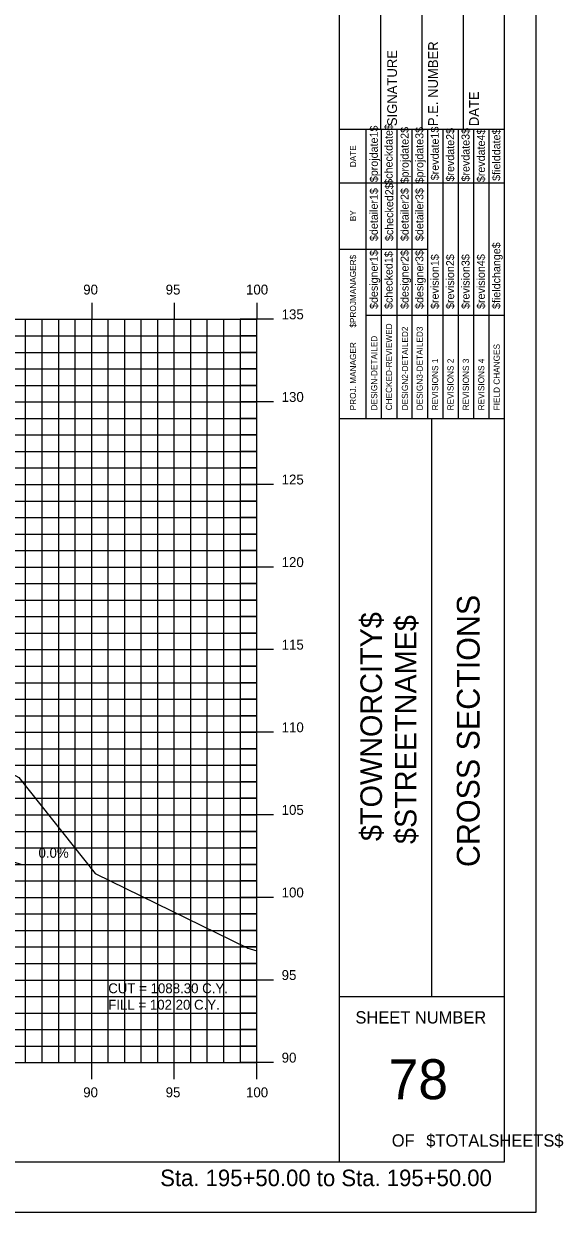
# Model space of a CAD drawing. Extents: x 850598 to 870284, y 366541 to 366651.
# Drawn here: x 863376.9 to 863409.6, y 366541.2 to 366613.1 of the extents above; entities that cross this region are included whole.
import ezdxf

# ---------------------------------------------------------------- set-up
doc = ezdxf.new("R2010")
doc.units = 0
for name, color, linetype in [('ANNOTATION', 7, 'Continuous'), ('BORDER', 7, 'Continuous'), ('D_Roadway_Centerline', 7, 'Continuous'), ('D_Text_Standard', 7, 'Continuous'), ('H_V ANNOTATION', 7, 'Continuous'), ('HIGHWAY_TITLE', 7, 'Continuous'), ('MAJOR', 7, 'Continuous'), ('MINOR', 7, 'Continuous'), ('PLOT BOUNDARY', 7, 'Continuous'), ('S_Roadway_Centerline', 7, 'Continuous')]:
    doc.layers.add(name, color=color, linetype=linetype)

msp = doc.modelspace()

# ---------------------------------------------------------------- linework, layer by layer
at = {"layer": 'BORDER'}
for p, q in [((863396.02, 366544.225), (863396.02, 366649.225)), ((863406.02, 366544.225), (863406.02, 366649.225)), ((863398.52, 366606.728), (863398.52, 366615.376)), ((863401.02, 366606.728), (863401.02, 366615.376)), ((863403.52, 366606.728), (863403.52, 366615.376)), ((863396.02, 366606.728), (863406.02, 366606.728)), ((863396.02, 366589.228), (863406.02, 366589.228)), ((863401.611, 366554.228), (863401.611, 366589.228)), ((863396.02, 366554.228), (863406.02, 366554.228)), ((863246.02, 366544.225), (863406.02, 366544.225))]:
    msp.add_line(p, q, dxfattribs=at)
for points in [[(863397.635, 366603.478), (863397.635, 366606.728)], [(863398.568, 366589.231), (863398.568, 366606.728)], [(863399.499, 366606.728), (863399.499, 366589.231)], [(863400.431, 366589.231), (863400.431, 366606.728)], [(863401.363, 366589.231), (863401.363, 366606.728)], [(863402.294, 366589.231), (863402.294, 366606.728)], [(863403.226, 366589.231), (863403.226, 366606.728)], [(863404.158, 366589.231), (863404.158, 366606.728)], [(863405.089, 366589.231), (863405.089, 366606.728)], [(863397.636, 366589.231), (863397.636, 366606.022)], [(863396.02, 366603.478), (863406.02, 366603.478)], [(863396.02, 366599.478), (863397.636, 366599.478)], [(863397.635, 366599.478), (863401.362, 366599.478)], [(863397.635, 366595.478), (863406.02, 366595.478)]]:
    msp.add_lwpolyline(points, dxfattribs=at)
at = {"layer": 'D_Roadway_Centerline'}
msp.add_lwpolyline([(863251.02, 366587.707), (863269.975, 366584.828), (863273.02, 366582.17), (863273.475, 366584.618), (863273.565, 366584.62), (863273.643, 366584.574), (863274.013, 366584.186), (863274.02, 366584.02), (863280.02, 366584.38), (863291.02, 366584.71), (863302.02, 366584.677), (863306.02, 366584.437), (863308.02, 366584.317), (863314.02, 366582.317), (863358.046, 366568.225), (863366.93, 366565.382), (863376.792, 366562.225), (863380.792, 366562.225)], dxfattribs=at)
at = {"layer": 'MAJOR'}
for p, q in [((863381.02, 366596.227), (863381.02, 366595.225)), ((863381.02, 366596.227), (863381.02, 366595.225)), ((863386.02, 366596.227), (863386.02, 366595.225)), ((863386.02, 366596.227), (863386.02, 366595.225)), ((863391.02, 366596.227), (863391.02, 366595.225)), ((863391.02, 366596.227), (863391.02, 366595.225)), ((863251.02, 366595.225), (863391.02, 366595.225)), ((863251.02, 366595.225), (863391.02, 366595.225)), ((863251.02, 366595.225), (863391.02, 366595.225)), ((863251.02, 366595.225), (863391.02, 366595.225)), ((863381.02, 366550.225), (863381.02, 366595.225)), ((863381.02, 366550.225), (863381.02, 366595.225)), ((863386.02, 366550.225), (863386.02, 366595.225)), ((863386.02, 366550.225), (863386.02, 366595.225)), ((863392.022, 366595.225), (863390.018, 366595.225)), ((863392.022, 366595.225), (863390.018, 366595.225)), ((863391.02, 366550.225), (863391.02, 366595.225)), ((863391.02, 366550.225), (863391.02, 366595.225)), ((863391.02, 366550.225), (863391.02, 366595.225)), ((863391.02, 366550.225), (863391.02, 366595.225)), ((863251.02, 366590.225), (863391.02, 366590.225)), ((863251.02, 366590.225), (863391.02, 366590.225)), ((863392.022, 366590.225), (863390.018, 366590.225)), ((863392.022, 366590.225), (863390.018, 366590.225)), ((863251.02, 366585.225), (863391.02, 366585.225)), ((863251.02, 366585.225), (863391.02, 366585.225)), ((863392.022, 366585.225), (863390.018, 366585.225)), ((863392.022, 366585.225), (863390.018, 366585.225)), ((863251.02, 366580.225), (863391.02, 366580.225)), ((863251.02, 366580.225), (863391.02, 366580.225)), ((863392.022, 366580.225), (863390.018, 366580.225)), ((863392.022, 366580.225), (863390.018, 366580.225)), ((863251.02, 366575.225), (863391.02, 366575.225)), ((863251.02, 366575.225), (863391.02, 366575.225)), ((863392.022, 366575.225), (863390.018, 366575.225)), ((863392.022, 366575.225), (863390.018, 366575.225)), ((863251.02, 366570.225), (863391.02, 366570.225)), ((863251.02, 366570.225), (863391.02, 366570.225)), ((863392.022, 366570.225), (863390.018, 366570.225)), ((863392.022, 366570.225), (863390.018, 366570.225)), ((863251.02, 366565.225), (863391.02, 366565.225)), ((863251.02, 366565.225), (863391.02, 366565.225)), ((863392.022, 366565.225), (863390.018, 366565.225)), ((863392.022, 366565.225), (863390.018, 366565.225)), ((863251.02, 366560.225), (863391.02, 366560.225)), ((863251.02, 366560.225), (863391.02, 366560.225)), ((863392.022, 366560.225), (863390.018, 366560.225)), ((863392.022, 366560.225), (863390.018, 366560.225)), ((863251.02, 366555.225), (863391.02, 366555.225)), ((863251.02, 366555.225), (863391.02, 366555.225)), ((863392.022, 366555.225), (863390.018, 366555.225)), ((863392.022, 366555.225), (863390.018, 366555.225)), ((863251.02, 366550.225), (863391.02, 366550.225)), ((863251.02, 366550.225), (863391.02, 366550.225)), ((863251.02, 366550.225), (863391.02, 366550.225)), ((863251.02, 366550.225), (863391.02, 366550.225)), ((863381.02, 366549.223), (863381.02, 366550.225)), ((863381.02, 366549.223), (863381.02, 366550.225)), ((863386.02, 366549.223), (863386.02, 366550.225)), ((863386.02, 366549.223), (863386.02, 366550.225)), ((863392.022, 366550.225), (863390.018, 366550.225)), ((863392.022, 366550.225), (863390.018, 366550.225)), ((863391.02, 366549.223), (863391.02, 366550.225)), ((863391.02, 366549.223), (863391.02, 366550.225))]:
    msp.add_line(p, q, dxfattribs=at)
at = {"layer": 'MINOR'}
for p, q in [((863377.02, 366550.225), (863377.02, 366595.225)), ((863377.02, 366550.225), (863377.02, 366595.225)), ((863378.02, 366550.225), (863378.02, 366595.225)), ((863378.02, 366550.225), (863378.02, 366595.225)), ((863379.02, 366550.225), (863379.02, 366595.225)), ((863379.02, 366550.225), (863379.02, 366595.225)), ((863380.02, 366550.225), (863380.02, 366595.225)), ((863380.02, 366550.225), (863380.02, 366595.225)), ((863382.02, 366550.225), (863382.02, 366595.225)), ((863382.02, 366550.225), (863382.02, 366595.225)), ((863383.02, 366550.225), (863383.02, 366595.225)), ((863383.02, 366550.225), (863383.02, 366595.225)), ((863384.02, 366550.225), (863384.02, 366595.225)), ((863384.02, 366550.225), (863384.02, 366595.225)), ((863385.02, 366550.225), (863385.02, 366595.225)), ((863385.02, 366550.225), (863385.02, 366595.225)), ((863387.02, 366550.225), (863387.02, 366595.225)), ((863387.02, 366550.225), (863387.02, 366595.225)), ((863388.02, 366550.225), (863388.02, 366595.225)), ((863388.02, 366550.225), (863388.02, 366595.225)), ((863389.02, 366550.225), (863389.02, 366595.225)), ((863389.02, 366550.225), (863389.02, 366595.225)), ((863390.02, 366550.225), (863390.02, 366595.225)), ((863390.02, 366550.225), (863390.02, 366595.225)), ((863251.02, 366594.225), (863391.02, 366594.225)), ((863251.02, 366594.225), (863391.02, 366594.225)), ((863391.02, 366594.225), (863390.018, 366594.225)), ((863391.02, 366594.225), (863390.018, 366594.225)), ((863251.02, 366593.225), (863391.02, 366593.225)), ((863251.02, 366593.225), (863391.02, 366593.225)), ((863391.02, 366593.225), (863390.018, 366593.225)), ((863391.02, 366593.225), (863390.018, 366593.225)), ((863251.02, 366592.225), (863391.02, 366592.225)), ((863251.02, 366592.225), (863391.02, 366592.225)), ((863391.02, 366592.225), (863390.018, 366592.225)), ((863391.02, 366592.225), (863390.018, 366592.225)), ((863251.02, 366591.225), (863391.02, 366591.225)), ((863251.02, 366591.225), (863391.02, 366591.225)), ((863391.02, 366591.225), (863390.018, 366591.225)), ((863391.02, 366591.225), (863390.018, 366591.225)), ((863251.02, 366589.225), (863391.02, 366589.225)), ((863251.02, 366589.225), (863391.02, 366589.225)), ((863391.02, 366589.225), (863390.018, 366589.225)), ((863391.02, 366589.225), (863390.018, 366589.225)), ((863251.02, 366588.225), (863391.02, 366588.225)), ((863251.02, 366588.225), (863391.02, 366588.225)), ((863391.02, 366588.225), (863390.018, 366588.225)), ((863391.02, 366588.225), (863390.018, 366588.225)), ((863251.02, 366587.225), (863391.02, 366587.225)), ((863251.02, 366587.225), (863391.02, 366587.225)), ((863391.02, 366587.225), (863390.018, 366587.225)), ((863391.02, 366587.225), (863390.018, 366587.225)), ((863251.02, 366586.225), (863391.02, 366586.225)), ((863251.02, 366586.225), (863391.02, 366586.225)), ((863391.02, 366586.225), (863390.018, 366586.225)), ((863391.02, 366586.225), (863390.018, 366586.225)), ((863251.02, 366584.225), (863391.02, 366584.225)), ((863251.02, 366584.225), (863391.02, 366584.225)), ((863391.02, 366584.225), (863390.018, 366584.225)), ((863391.02, 366584.225), (863390.018, 366584.225)), ((863251.02, 366583.225), (863391.02, 366583.225)), ((863251.02, 366583.225), (863391.02, 366583.225)), ((863391.02, 366583.225), (863390.018, 366583.225)), ((863391.02, 366583.225), (863390.018, 366583.225)), ((863251.02, 366582.225), (863391.02, 366582.225)), ((863251.02, 366582.225), (863391.02, 366582.225)), ((863391.02, 366582.225), (863390.018, 366582.225)), ((863391.02, 366582.225), (863390.018, 366582.225)), ((863251.02, 366581.225), (863391.02, 366581.225)), ((863251.02, 366581.225), (863391.02, 366581.225)), ((863391.02, 366581.225), (863390.018, 366581.225)), ((863391.02, 366581.225), (863390.018, 366581.225)), ((863251.02, 366579.225), (863391.02, 366579.225)), ((863251.02, 366579.225), (863391.02, 366579.225)), ((863391.02, 366579.225), (863390.018, 366579.225)), ((863391.02, 366579.225), (863390.018, 366579.225)), ((863251.02, 366578.225), (863391.02, 366578.225)), ((863251.02, 366578.225), (863391.02, 366578.225)), ((863391.02, 366578.225), (863390.018, 366578.225)), ((863391.02, 366578.225), (863390.018, 366578.225)), ((863251.02, 366577.225), (863391.02, 366577.225)), ((863251.02, 366577.225), (863391.02, 366577.225)), ((863391.02, 366577.225), (863390.018, 366577.225)), ((863391.02, 366577.225), (863390.018, 366577.225)), ((863251.02, 366576.225), (863391.02, 366576.225)), ((863251.02, 366576.225), (863391.02, 366576.225)), ((863391.02, 366576.225), (863390.018, 366576.225)), ((863391.02, 366576.225), (863390.018, 366576.225)), ((863251.02, 366574.225), (863391.02, 366574.225)), ((863251.02, 366574.225), (863391.02, 366574.225)), ((863391.02, 366574.225), (863390.018, 366574.225)), ((863391.02, 366574.225), (863390.018, 366574.225)), ((863251.02, 366573.225), (863391.02, 366573.225)), ((863251.02, 366573.225), (863391.02, 366573.225)), ((863391.02, 366573.225), (863390.018, 366573.225)), ((863391.02, 366573.225), (863390.018, 366573.225)), ((863251.02, 366572.225), (863391.02, 366572.225)), ((863251.02, 366572.225), (863391.02, 366572.225)), ((863391.02, 366572.225), (863390.018, 366572.225)), ((863391.02, 366572.225), (863390.018, 366572.225)), ((863251.02, 366571.225), (863391.02, 366571.225)), ((863251.02, 366571.225), (863391.02, 366571.225)), ((863391.02, 366571.225), (863390.018, 366571.225)), ((863391.02, 366571.225), (863390.018, 366571.225)), ((863251.02, 366569.225), (863391.02, 366569.225)), ((863251.02, 366569.225), (863391.02, 366569.225)), ((863391.02, 366569.225), (863390.018, 366569.225)), ((863391.02, 366569.225), (863390.018, 366569.225)), ((863251.02, 366568.225), (863391.02, 366568.225)), ((863251.02, 366568.225), (863391.02, 366568.225)), ((863391.02, 366568.225), (863390.018, 366568.225)), ((863391.02, 366568.225), (863390.018, 366568.225)), ((863251.02, 366567.225), (863391.02, 366567.225)), ((863251.02, 366567.225), (863391.02, 366567.225)), ((863391.02, 366567.225), (863390.018, 366567.225)), ((863391.02, 366567.225), (863390.018, 366567.225)), ((863251.02, 366566.225), (863391.02, 366566.225)), ((863251.02, 366566.225), (863391.02, 366566.225)), ((863391.02, 366566.225), (863390.018, 366566.225)), ((863391.02, 366566.225), (863390.018, 366566.225)), ((863251.02, 366564.225), (863391.02, 366564.225)), ((863251.02, 366564.225), (863391.02, 366564.225)), ((863391.02, 366564.225), (863390.018, 366564.225)), ((863391.02, 366564.225), (863390.018, 366564.225)), ((863251.02, 366563.225), (863391.02, 366563.225)), ((863251.02, 366563.225), (863391.02, 366563.225)), ((863391.02, 366563.225), (863390.018, 366563.225)), ((863391.02, 366563.225), (863390.018, 366563.225)), ((863251.02, 366562.225), (863391.02, 366562.225)), ((863251.02, 366562.225), (863391.02, 366562.225)), ((863391.02, 366562.225), (863390.018, 366562.225)), ((863391.02, 366562.225), (863390.018, 366562.225)), ((863251.02, 366561.225), (863391.02, 366561.225)), ((863251.02, 366561.225), (863391.02, 366561.225)), ((863391.02, 366561.225), (863390.018, 366561.225)), ((863391.02, 366561.225), (863390.018, 366561.225)), ((863251.02, 366559.225), (863391.02, 366559.225)), ((863251.02, 366559.225), (863391.02, 366559.225)), ((863391.02, 366559.225), (863390.018, 366559.225)), ((863391.02, 366559.225), (863390.018, 366559.225)), ((863251.02, 366558.225), (863391.02, 366558.225)), ((863251.02, 366558.225), (863391.02, 366558.225)), ((863391.02, 366558.225), (863390.018, 366558.225)), ((863391.02, 366558.225), (863390.018, 366558.225)), ((863251.02, 366557.225), (863391.02, 366557.225)), ((863251.02, 366557.225), (863391.02, 366557.225)), ((863391.02, 366557.225), (863390.018, 366557.225)), ((863391.02, 366557.225), (863390.018, 366557.225)), ((863251.02, 366556.225), (863391.02, 366556.225)), ((863251.02, 366556.225), (863391.02, 366556.225)), ((863391.02, 366556.225), (863390.018, 366556.225)), ((863391.02, 366556.225), (863390.018, 366556.225)), ((863251.02, 366554.225), (863391.02, 366554.225)), ((863251.02, 366554.225), (863391.02, 366554.225)), ((863391.02, 366554.225), (863390.018, 366554.225)), ((863391.02, 366554.225), (863390.018, 366554.225)), ((863251.02, 366553.225), (863391.02, 366553.225)), ((863251.02, 366553.225), (863391.02, 366553.225)), ((863391.02, 366553.225), (863390.018, 366553.225)), ((863391.02, 366553.225), (863390.018, 366553.225)), ((863251.02, 366552.225), (863391.02, 366552.225)), ((863251.02, 366552.225), (863391.02, 366552.225)), ((863391.02, 366552.225), (863390.018, 366552.225)), ((863391.02, 366552.225), (863390.018, 366552.225)), ((863251.02, 366551.225), (863391.02, 366551.225)), ((863251.02, 366551.225), (863391.02, 366551.225)), ((863391.02, 366551.225), (863390.018, 366551.225)), ((863391.02, 366551.225), (863390.018, 366551.225))]:
    msp.add_line(p, q, dxfattribs=at)
at = {"layer": 'PLOT BOUNDARY'}
msp.add_lwpolyline([(863237.927, 366541.166), (863407.927, 366541.166), (863407.927, 366651.166), (863237.927, 366651.166)], close=True, dxfattribs=at)
at = {"layer": 'S_Roadway_Centerline'}
msp.add_lwpolyline([(863313.988, 366580.323), (863315.979, 366580.671), (863317.28, 366580.999), (863318.396, 366581.133), (863320.675, 366581.22), (863323.226, 366581.358), (863324.577, 366581.442), (863328.567, 366581.602), (863335.368, 366581.792), (863342.226, 366581.91), (863346.192, 366582.012), (863349.74, 366581.901), (863351.736, 366581.843), (863362.361, 366577.883), (863363.007, 366577.636), (863369.156, 366571.579), (863376.612, 366567.482), (863381.238, 366561.665), (863390.437, 366557.173), (863390.459, 366557.155), (863390.469, 366557.151), (863390.609, 366557.114), (863391.02, 366556.999)], dxfattribs=at)

# ---------------------------------------------------------------- texts
at = {"layer": 'ANNOTATION'}
msp.add_text('0.0%', height=0.6, dxfattribs=at).set_placement((863377.797, 366562.625))
at = {"layer": 'BORDER'}
for s, height, rotation, p in [('SIGNATURE', 0.5906, 90, (863399.501, 366606.92)), ('P.E. NUMBER', 0.59055, 90, (863401.981, 366606.92)), ('DATE', 0.5906, 90, (863404.461, 366606.92)), ('$projdate1$', 0.48455, 90, (863398.343, 366603.529)), ('$checkdate$', 0.48455, 90, (863399.238, 366603.371)), ('$projdate2$', 0.48455, 90, (863400.207, 366603.45)), ('$projdate3$', 0.48455, 90, (863401.101, 366603.45)), ('$revdate1$', 0.4845, 90, (863402.033, 366603.647)), ('$revdate2$', 0.4845, 90, (863402.964, 366603.568)), ('$revdate3$', 0.4845, 90, (863403.896, 366603.568)), ('$revdate4$', 0.4845, 90, (863404.828, 366603.529)), ('$fielddate$', 0.48455, 90, (863405.759, 366603.607)), ('DATE', 0.3714, 90, (863397.025, 366604.434)), ('$checked2$', 0.4845, 90, (863399.275, 366599.963)), ('$detailer1$', 0.48455, 90, (863398.343, 366599.963)), ('$detailer2$', 0.48455, 90, (863400.207, 366599.963)), ('$detailer3$', 0.48455, 90, (863401.101, 366599.963)), ('BY', 0.3714, 90, (863397.025, 366601.163)), ('$fieldchange$', 0.48455, 90, (863405.759, 366595.851)), ('$designer1$', 0.48455, 90, (863398.343, 366595.851)), ('$checked1$', 0.4845, 90, (863399.238, 366595.851)), ('$designer2$', 0.48455, 90, (863400.207, 366595.851)), ('$designer3$', 0.48455, 90, (863401.101, 366595.851)), ('$revision1$', 0.48455, 90, (863402.033, 366595.851)), ('$revision2$', 0.48455, 90, (863402.964, 366595.851)), ('$revision3$', 0.48455, 90, (863403.896, 366595.851)), ('$revision4$', 0.48455, 90, (863404.828, 366595.851)), ('$PROJMANAGER$', 0.37275, 90, (863397.025, 366594.723)), ('CHECKED-REVIEWED', 0.37275, 90, (863399.201, 366589.716)), ('DESIGN-DETAILED', 0.37275, 90, (863398.307, 366589.716)), ('DESIGN2-DETAILED2', 0.37275, 90, (863400.17, 366589.716)), ('DESIGN3-DETAILED3', 0.37275, 90, (863401.065, 366589.716)), ('PROJ. MANAGER', 0.37275, 90, (863397.025, 366589.716)), ('FIELD CHANGES', 0.37275, 90, (863405.723, 366589.716)), ('REVISIONS 1', 0.37275, 90, (863401.996, 366589.716)), ('REVISIONS 2', 0.37275, 90, (863402.928, 366589.716)), ('REVISIONS 3', 0.37275, 90, (863403.86, 366589.716)), ('REVISIONS 4', 0.37275, 90, (863404.791, 366589.716)), ('CROSS SECTIONS', 1.37787, 90, (863404.505, 366562.062)), ('SHEET NUMBER', 0.74527, 360, (863396.986, 366552.592)), ('78', 2.4194, 360, (863398.996, 366548.008)), ('OF', 0.7453, 360, (863399.187, 366545.138)), ('$TOTALSHEETS$', 0.74527, 360, (863401.277, 366545.138))]:
    msp.add_text(s, height=height, rotation=rotation, dxfattribs=at).set_placement(p)
at = {"layer": 'D_Text_Standard'}
for s, p in [('CUT = 1088.30 C.Y.', (863382.02, 366554.425)), ('FILL = 102.20 C.Y.', (863382.02, 366553.429))]:
    msp.add_text(s, height=0.6, dxfattribs=at).set_placement(p)
at = {"layer": 'H_V ANNOTATION'}
for s, height, p in [('90', 0.6, (863380.506, 366596.725)), ('95', 0.6, (863385.498, 366596.725)), ('100', 0.6, (863390.362, 366596.725)), ('135', 0.6, (863392.52, 366595.225)), ('130', 0.6, (863392.52, 366590.225)), ('125', 0.6, (863392.52, 366585.225)), ('120', 0.6, (863392.52, 366580.225)), ('115', 0.6, (863392.52, 366575.225)), ('110', 0.6, (863392.52, 366570.225)), ('105', 0.6, (863392.52, 366565.225)), ('100', 0.6, (863392.52, 366560.225)), ('95', 0.6, (863392.52, 366555.225)), ('90', 0.6, (863392.52, 366550.225)), ('90', 0.6, (863380.506, 366548.125)), ('95', 0.6, (863385.498, 366548.125)), ('100', 0.6, (863390.362, 366548.125)), ('Sta. 195+50.00 to Sta. 195+50.00', 1.0002, (863385.166, 366542.745))]:
    msp.add_text(s, height=height, dxfattribs=at).set_placement(p)
at = {"layer": 'HIGHWAY_TITLE'}
for s, p in [('$TOWNORCITY$', (863398.593, 366563.637)), ('$STREETNAME$', (863400.68, 366563.457))]:
    msp.add_text(s, height=1.30428, rotation=90, dxfattribs=at).set_placement(p)

doc.saveas('drawing.dxf')
